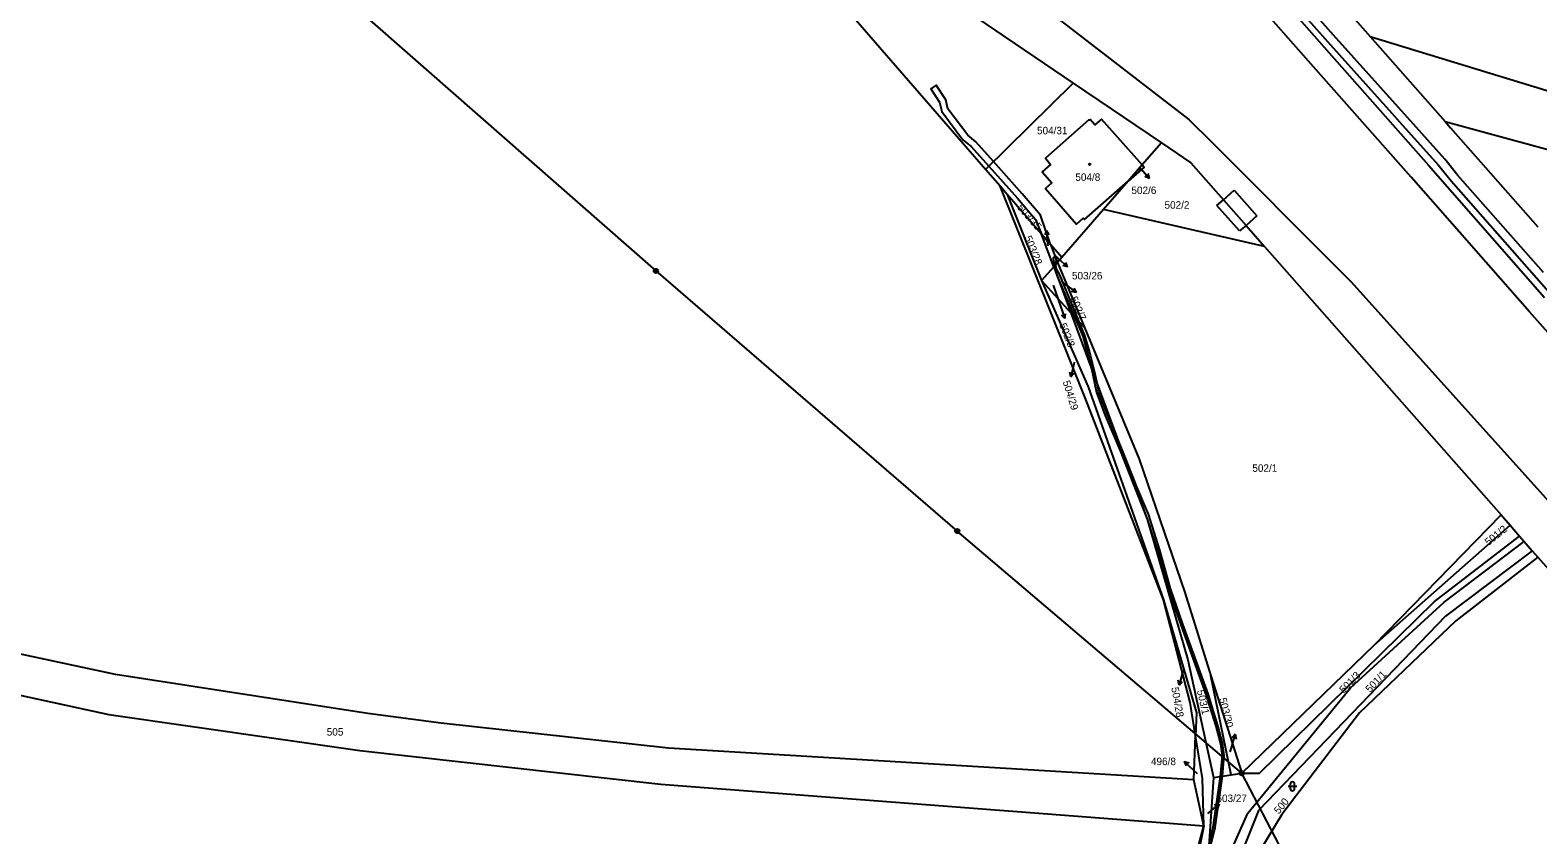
# Model space of a CAD drawing. Extents: x -757266 to -753360, y -1162585 to -1157740.
# Drawn here: x -755892 to -755548.3, y -1161987.8 to -1161804.6 of the extents above; entities that cross this region are included whole.
import ezdxf

# ---------------------------------------------------------------- set-up
doc = ezdxf.new("R2010")
doc.units = 0
for name, color, linetype in [('Hranice parcel', 7, 'Continuous'), ('Parcelní čísla', 7, 'Continuous'), ('Pop  PČ popisy', 7, 'Continuous'), ('Poz předměty', 7, 'Continuous'), ('Vnitřní kresba', 7, 'Continuous'), ('Věcná břemena k části', 7, 'Continuous'), ('Značky budov', 7, 'Continuous'), ('Značky kultur', 7, 'Continuous')]:
    doc.layers.add(name, color=color, linetype=linetype)

msp = doc.modelspace()

# ---------------------------------------------------------------- linework, layer by layer
at = {"layer": 'Hranice parcel'}
for p, q in [((-755613.16, -1161775.76), (-755586.56, -1161805.98)), ((-755674.25, -1161836.27), (-755704.31, -1161801.68)), ((-755678.58, -1161800.18), (-755654.29, -1161816.59)), ((-755586.56, -1161805.98), (-755569.51, -1161825.34)), ((-755674.25, -1161836.27), (-755654.29, -1161816.59)), ((-755654.29, -1161816.59), (-755634.14, -1161830.21)), ((-755634.14, -1161830.21), (-755638.53, -1161835.26)), ((-755670.93, -1161840.08), (-755674.25, -1161836.27)), ((-755638.53, -1161835.26), (-755641.73, -1161838.93)), ((-755669.29, -1161841.96), (-755670.93, -1161840.08)), ((-755641.73, -1161838.93), (-755647.35, -1161845.41)), ((-755669.29, -1161841.96), (-755661.5, -1161861.59)), ((-755661.46, -1161850.98), (-755669.29, -1161841.96)), ((-755647.35, -1161845.41), (-755656.83, -1161856.31)), ((-755610.64, -1161853.8), (-755647.35, -1161845.41)), ((-755658.7, -1161858.42), (-755661.46, -1161850.98)), ((-755659.39, -1161853.36), (-755661.46, -1161850.98)), ((-755659.39, -1161853.36), (-755657.86, -1161857.47)), ((-755656.83, -1161856.31), (-755659.39, -1161853.36)), ((-755610.64, -1161853.8), (-755556.74, -1161914.97)), ((-755657.86, -1161857.47), (-755658.7, -1161858.42)), ((-755656.83, -1161856.31), (-755657.86, -1161857.47)), ((-755657.86, -1161857.47), (-755651.7, -1161872.3)), ((-755658.7, -1161858.42), (-755661.5, -1161861.59)), ((-755658.7, -1161858.42), (-755654.81, -1161868.9)), ((-755661.5, -1161861.59), (-755654.81, -1161868.9)), ((-755651.7, -1161872.3), (-755654.81, -1161868.9)), ((-755585.57, -1161944.55), (-755556.74, -1161914.97)), ((-755556.74, -1161914.97), (-755554.69, -1161917.3)), ((-755585.57, -1161944.55), (-755554.69, -1161917.3)), ((-755554.69, -1161917.3), (-755552.51, -1161919.83)), ((-755552.51, -1161919.83), (-755551.47, -1161921.02)), ((-755551.47, -1161921.02), (-755549.65, -1161923.11)), ((-755549.65, -1161923.11), (-755548.37, -1161924.58)), ((-755548.37, -1161924.58), (-755464.85, -1162019.26)), ((-755615.85, -1161973.8), (-755585.57, -1161944.55)), ((-755622.85, -1161951.63), (-755615.85, -1161973.8)), ((-755618.24, -1161974.15), (-755622.85, -1161951.63)), ((-755626.76, -1161975.29), (-755626.37, -1161965.25)), ((-755622.28, -1161974.74), (-755618.24, -1161974.15)), ((-755618.24, -1161974.15), (-755615.85, -1161973.8)), ((-755624.51, -1161985.81), (-755626.76, -1161975.29)), ((-755624.51, -1161985.81), (-755628.84, -1162007.95))]:
    msp.add_line(p, q, dxfattribs=at)
for points in [[(-755678.58, -1161800.18), (-755661.1, -1161799.34), (-755627.88, -1161824.9), (-755622.76, -1161830.02), (-755594.02, -1161858.77), (-755590.93, -1161861.86), (-755546.55, -1161911.12), (-755543.23, -1161914.8), (-755538.69, -1161919.84), (-755486.83, -1161978.1), (-755450.61, -1162018.82), (-755447.56, -1162021.04), (-755444.3, -1162023.41), (-755440.24, -1162026.36), (-755403.56, -1162053.04), (-755357.6, -1162106.47), (-755332.83, -1162128.38)], [(-755586.56, -1161805.98), (-755527.36, -1161824.07), (-755510.73, -1161831.41), (-755494.11, -1161836.6), (-755461.07, -1161849.99)], [(-755638.53, -1161835.26), (-755647.8, -1161824.8), (-755649.29, -1161826.14), (-755650.38, -1161824.86), (-755650.6, -1161825.05), (-755650.67, -1161824.97), (-755660.59, -1161833.72), (-755659.42, -1161835.11), (-755661.32, -1161836.78), (-755659.1, -1161839.31), (-755660.56, -1161840.62), (-755653.49, -1161848.76), (-755651.97, -1161847.37), (-755651.68, -1161847.71), (-755641.73, -1161838.93)], [(-755569.51, -1161825.34), (-755535.73, -1161834.52), (-755509.17, -1161843.48), (-755490.94, -1161849.15), (-755472.85, -1161857.33)], [(-755569.51, -1161825.34), (-755568.25, -1161826.77), (-755548.33, -1161849.34)], [(-755634.14, -1161830.21), (-755627.42, -1161834.75), (-755620.01, -1161843.16), (-755614.86, -1161849.01), (-755610.64, -1161853.8)], [(-755638.53, -1161835.26), (-755638.11, -1161835.74), (-755641.73, -1161838.93)], [(-755633.67, -1161934.31), (-755651.35, -1161888.71), (-755670.93, -1161840.08)], [(-755661.5, -1161861.59), (-755650.81, -1161885.78), (-755633.67, -1161934.31)], [(-755654.81, -1161868.9), (-755637.36, -1161915.92), (-755628.16, -1161947.97), (-755622.28, -1161974.74)], [(-755651.7, -1161872.3), (-755639.25, -1161902.28), (-755628.84, -1161932.66), (-755622.85, -1161951.63)], [(-755615.85, -1161973.8), (-755611.8, -1161973.8), (-755571.95, -1161934.73), (-755552.51, -1161919.83)], [(-755645.83, -1162067.53), (-755647.83, -1162055.33), (-755630.36, -1162018.55), (-755614.42, -1161982.93), (-755591.08, -1161954.33), (-755569.73, -1161934.81), (-755551.47, -1161921.02)], [(-755549.65, -1161923.11), (-755569.38, -1161938.02), (-755612.04, -1161982.32), (-755623.33, -1162010.58), (-755642.91, -1162050.19)], [(-755548.37, -1161924.58), (-755567.01, -1161939.12), (-755589.03, -1161960.08), (-755606.7, -1161983.18), (-755621.26, -1162007.24), (-755636.14, -1162040.19), (-755642.91, -1162050.19)], [(-755626.76, -1161975.29), (-755746.5, -1161968.09), (-755798.27, -1161962.4), (-755815.04, -1161960.17), (-755872.5, -1161951.28), (-755944.57, -1161935.88)], [(-755626.37, -1161965.25), (-755627.62, -1161957.72), (-755633.67, -1161934.31)], [(-755633.67, -1161934.31), (-755626.17, -1161960.05), (-755626.37, -1161965.25)], [(-755946.73, -1161944.62), (-755874.04, -1161960.45), (-755816.85, -1161968.66), (-755748.22, -1161976.26), (-755624.51, -1161985.81)], [(-755624.51, -1161985.81), (-755624.75, -1161975.04), (-755626.37, -1161965.25)], [(-755622.28, -1161974.74), (-755623.37, -1161990.34), (-755628.84, -1162007.95)], [(-755647.79, -1162044.33), (-755629.43, -1162004.49), (-755624.51, -1161985.81)]]:
    msp.add_lwpolyline(points, dxfattribs=at)
at = {"layer": 'Pop  PČ popisy'}
for p, q in [((-755638.88, -1161836.06), (-755638.87, -1161836.07)), ((-755638.87, -1161836.07), (-755636.862, -1161838.3)), ((-755636.862, -1161838.3), (-755637.16, -1161837.221)), ((-755636.862, -1161838.3), (-755637.904, -1161837.891)), ((-755660.324, -1161850.155), (-755660.717, -1161851.204)), ((-755660.01, -1161853.14), (-755660.324, -1161850.155)), ((-755660.324, -1161850.155), (-755659.721, -1161851.099)), ((-755659.95, -1161853.69), (-755660.01, -1161853.14)), ((-755658.26, -1161856.02), (-755657.76, -1161856.47)), ((-755657.76, -1161856.47), (-755655.53, -1161858.478)), ((-755655.53, -1161858.478), (-755655.939, -1161857.436)), ((-755655.53, -1161858.478), (-755656.609, -1161858.18)), ((-755658.79, -1161862.61), (-755657.13, -1161867.42)), ((-755656.76, -1161861.93), (-755655.94, -1161862.52)), ((-755655.94, -1161862.52), (-755653.512, -1161864.284)), ((-755653.512, -1161864.284), (-755654.617, -1161864.1)), ((-755653.512, -1161864.284), (-755654.028, -1161863.29)), ((-755657.13, -1161867.42), (-755656.153, -1161870.257)), ((-755656.153, -1161870.257), (-755656.952, -1161869.474)), ((-755656.153, -1161870.257), (-755656.006, -1161869.148)), ((-755654.14, -1161880.59), (-755654.764, -1161883.525)), ((-755654.05, -1161880.17), (-755654.14, -1161880.59)), ((-755654.764, -1161883.525), (-755655.046, -1161882.442)), ((-755654.764, -1161883.525), (-755654.066, -1161882.65)), ((-755629.23, -1161950.39), (-755629.35, -1161950.84)), ((-755630.127, -1161953.739), (-755630.351, -1161952.642)), ((-755629.35, -1161950.84), (-755630.127, -1161953.739)), ((-755630.127, -1161953.739), (-755629.384, -1161952.901)), ((-755618.45, -1161968.91), (-755618.13, -1161967.8)), ((-755618.13, -1161967.8), (-755617.303, -1161964.915)), ((-755617.303, -1161964.915), (-755618.06, -1161965.74)), ((-755617.303, -1161964.915), (-755617.098, -1161966.016)), ((-755626.73, -1161973.15), (-755628.925, -1161971.103)), ((-755628.925, -1161971.103), (-755627.851, -1161971.42)), ((-755628.925, -1161971.103), (-755628.534, -1161972.153)), ((-755625.92, -1161973.91), (-755626.73, -1161973.15)), ((-755623.25, -1161982.74), (-755620.951, -1161980.811)), ((-755620.951, -1161980.811), (-755622.04, -1161981.071)), ((-755620.951, -1161980.811), (-755621.396, -1161981.838)), ((-755623.54, -1161982.98), (-755623.25, -1161982.74))]:
    msp.add_line(p, q, dxfattribs=at)
at = {"layer": 'Poz předměty'}
for p, q in [((-755625.13, -1161776.6), (-755595.92, -1161809.68)), ((-755599.51, -1161812.88), (-755628.59, -1161779.81)), ((-755818.98, -1161798.41), (-755749.35, -1161859.39)), ((-755595.92, -1161809.68), (-755573.29, -1161835.31)), ((-755577.25, -1161838.07), (-755599.51, -1161812.88)), ((-755573.29, -1161835.31), (-755546.8, -1161865.48)), ((-755550.24, -1161868.67), (-755577.25, -1161838.07)), ((-755749.35, -1161859.39), (-755680.66, -1161918.64)), ((-755518.29, -1161904.99), (-755550.24, -1161868.67)), ((-755615.85, -1161973.8), (-755680.66, -1161918.64)), ((-755571.11, -1162059.01), (-755615.85, -1161973.8))]:
    msp.add_line(p, q, dxfattribs=at)
for centre, radius in [((-755749.3534, -1161859.3899), 0.5), ((-755749.3534, -1161859.3899), 0.4), ((-755749.3534, -1161859.3899), 0.3), ((-755749.3534, -1161859.3899), 0.2), ((-755749.3534, -1161859.3899), 0.1), ((-755680.6634, -1161918.6399), 0.5), ((-755680.6634, -1161918.6399), 0.4), ((-755680.6634, -1161918.6399), 0.3), ((-755680.6634, -1161918.6399), 0.2), ((-755680.6634, -1161918.6399), 0.1), ((-755615.8534, -1161973.7999), 0.5), ((-755615.8534, -1161973.7999), 0.4), ((-755615.8534, -1161973.7999), 0.3), ((-755615.8534, -1161973.7999), 0.2), ((-755615.8534, -1161973.7999), 0.1)]:
    msp.add_circle(centre, radius, dxfattribs=at)
at = {"layer": 'Vnitřní kresba'}
for p, q in [((-755621.5, -1161844.45), (-755620.01, -1161843.16)), ((-755620.01, -1161843.16), (-755617.53, -1161841.02)), ((-755617.53, -1161841.02), (-755612.37, -1161846.86)), ((-755616.32, -1161850.28), (-755621.5, -1161844.45)), ((-755612.37, -1161846.86), (-755614.86, -1161849.01)), ((-755614.86, -1161849.01), (-755616.32, -1161850.28))]:
    msp.add_line(p, q, dxfattribs=at)
at = {"layer": 'Věcná břemena k části'}
for points in [[(-755813.37, -1161560.78), (-755808.95, -1161565.68), (-755789.13, -1161587.86), (-755767.35, -1161612.8), (-755750.82, -1161631.79), (-755735, -1161649.05), (-755731.6, -1161652.93), (-755719.12, -1161667.19), (-755705.96, -1161682.5), (-755696.63, -1161693.06), (-755685.44, -1161705.72), (-755663.53, -1161730.14), (-755661.59, -1161733.37), (-755643.99, -1161753.13), (-755633.49, -1161764.57), (-755628.99, -1161769.78), (-755613.6, -1161787.63), (-755596.32, -1161807.13), (-755581.66, -1161823.46), (-755579.87, -1161825.44), (-755571.07, -1161835.25), (-755568.14, -1161838.9), (-755548.64, -1161860.96), (-755526.52, -1161886.05)], [(-755547.05, -1161859.74), (-755566.6, -1161837.62), (-755569.55, -1161833.95), (-755578.09, -1161824.42), (-755580.12, -1161822.18), (-755594.9, -1161805.71), (-755612.08, -1161786.34), (-755625.08, -1161771.26), (-755632.01, -1161763.22), (-755642.5, -1161751.79), (-755659.97, -1161732.17), (-755661.91, -1161728.95), (-755684, -1161704.33), (-755692.48, -1161694.73), (-755704.44, -1161681.2), (-755717.61, -1161665.87), (-755727.44, -1161654.65), (-755733.52, -1161647.71), (-755749.33, -1161630.45), (-755765.74, -1161611.61), (-755787.64, -1161586.53), (-755807.36, -1161564.46)], [(-755623.99, -1161994.78), (-755621.91, -1161986.18), (-755620.2, -1161974.44), (-755619.81, -1161969.74), (-755620.2, -1161966.99), (-755621.27, -1161962.92), (-755623.51, -1161955.7), (-755629.23, -1161939.82), (-755632.09, -1161931.69), (-755634.54, -1161923.01), (-755637.05, -1161914.83), (-755639.71, -1161908.6), (-755643.01, -1161900.33), (-755644.17, -1161897.57), (-755646.47, -1161892.12), (-755648.43, -1161886.93), (-755648.82, -1161885.05), (-755649.28, -1161882.82), (-755650.56, -1161877.7), (-755651.6, -1161874.12), (-755652.89, -1161870.99), (-755657.32, -1161860.28), (-755658.1, -1161858.76), (-755658.17, -1161857.83), (-755658.22, -1161857.23), (-755658.02, -1161857.05), (-755658.39, -1161856.05), (-755658.84, -1161856.44), (-755658.7, -1161858.42), (-755657.91, -1161860.55), (-755653.97, -1161869.81), (-755652.08, -1161874.28), (-755651.04, -1161877.84), (-755650.1, -1161881.59), (-755648.91, -1161887.07), (-755646.93, -1161892.3), (-755643.47, -1161900.51), (-755637.36, -1161915.92), (-755635.02, -1161923.15), (-755632.57, -1161931.85), (-755629.71, -1161939.98), (-755623.99, -1161955.86), (-755621.75, -1161963.06), (-755620.7, -1161967.09), (-755620.31, -1161969.76), (-755620.76, -1161974.52), (-755622.41, -1161986.08), (-755623.34, -1161989.98)]]:
    msp.add_lwpolyline(points, dxfattribs=at)
msp.add_lwpolyline([(-755661.46, -1161850.98), (-755659.39, -1161853.36), (-755661.69, -1161846.68), (-755665.85, -1161841.85), (-755672.44, -1161834.48), (-755676.46, -1161829.98), (-755678.3, -1161828.49), (-755682.82, -1161822.47), (-755683.28, -1161820.39), (-755685.45, -1161817.08), (-755686.71, -1161817.9), (-755684.69, -1161820.98), (-755684.22, -1161823.11), (-755679.38, -1161829.54), (-755677.5, -1161831.07), (-755673.51, -1161835.54), (-755666.97, -1161842.84), (-755662.82, -1161847.66)], close=True, dxfattribs=at)
at = {"layer": 'Značky budov'}
for centre in [(-755650.4968, -1161835.1192), (-755639.1168, -1161836.3092)]:
    msp.add_circle(centre, 0.175, dxfattribs=at)
at = {"layer": 'Značky kultur'}
for p, q in [((-755605.281, -1161976.781), (-755603.279, -1161976.781)), ((-755604.781, -1161976.281), (-755604.781, -1161977.282)), ((-755603.779, -1161977.282), (-755603.779, -1161976.281))]:
    msp.add_line(p, q, dxfattribs=at)
for centre, start, end in [((-755604.28, -1161976.2809), 0, 180), ((-755604.28, -1161977.2809), 180, 359.987886)]:
    msp.add_arc(centre, 0.5, start, end, dxfattribs=at)

# ---------------------------------------------------------------- texts
at = {"layer": 'Parcelní čísla'}
for s, p in [('504/31', (-755662.497, -1161828.26)), ('504/8', (-755653.76, -1161838.88)), ('502/6', (-755640.98, -1161841.878)), ('502/2', (-755633.44, -1161845.21)), ('503/26', (-755654.53, -1161861.318)), ('502/1', (-755613.42, -1161905.15)), ('505', (-755824.38, -1161965.23)), ('496/8', (-755636.527, -1161971.96)), ('503/27', (-755621.6, -1161980.36))]:
    msp.add_text(s, height=1.7, dxfattribs=at).set_placement(p)
for s, rotation, p in [('503/35', 311, (-755667.141, -1161845.017)), ('503/28', 292, (-755665.398, -1161851.768)), ('502/7', 293, (-755654.992, -1161865.613)), ('502/8', 292, (-755657.471, -1161871.657)), ('504/29', 287, (-755656.662, -1161884.622)), ('501/2', 39, (-755559.595, -1161922.07)), ('501/3', 46, (-755592.578, -1161955.72)), ('501/1', 47, (-755586.588, -1161955.579)), ('504/28', 280, (-755631.896, -1161954.339)), ('503/1', 283, (-755626.078, -1161955.021)), ('503/30', 284, (-755621.014, -1161956.825)), ('500', 50, (-755607.398, -1161983.236))]:
    msp.add_text(s, height=1.7, rotation=rotation, dxfattribs=at).set_placement(p)

doc.saveas('drawing.dxf')
